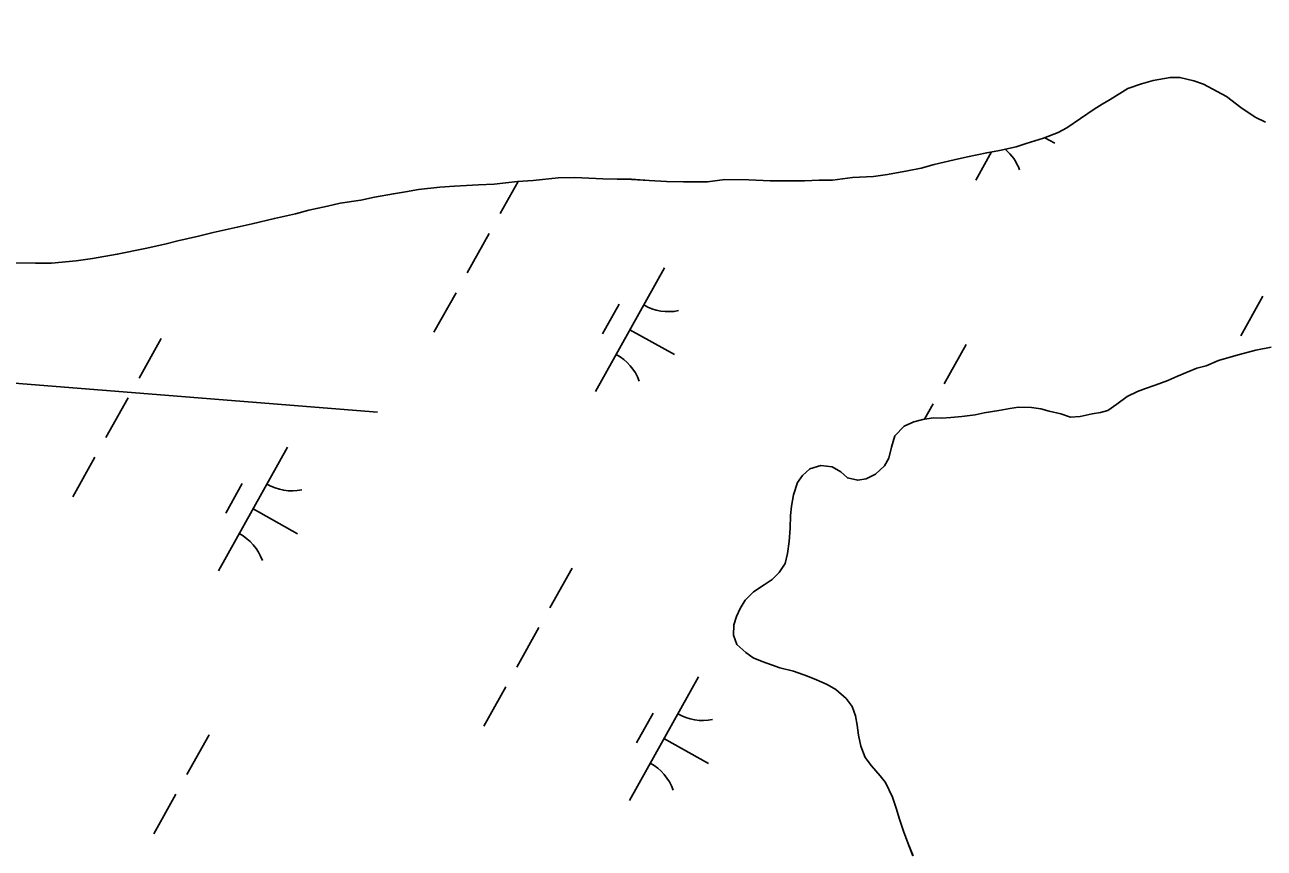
# Model space of a CAD drawing. Extents: x 3923531 to 3943530, y 207391 to 229799.
# Drawn here: x 3940172.7 to 3940610.7, y 220733.7 to 221024.5 of the extents above; entities that cross this region are included whole.
import ezdxf

# ---------------------------------------------------------------- set-up
doc = ezdxf.new("R2010")
doc.units = 0
for name, color, linetype in [('V-TOPO-SHOR', 7, 'Continuous'), ('V-UTIL-LINE', 7, 'Continuous'), ('V-WETL-SWMP', 7, 'Continuous')]:
    doc.layers.add(name, color=color, linetype=linetype)

msp = doc.modelspace()

# ---------------------------------------------------------------- linework, layer by layer
at = {"layer": 'V-TOPO-SHOR'}
for points in [[(3940611.18, 220990.15), (3940607.53, 220991.96), (3940602.45, 220995.37), (3940597.38, 220999.19), (3940594.13, 221000.99), (3940589.26, 221003.59), (3940585.81, 221004.79), (3940580.95, 221005.98), (3940577.51, 221005.96), (3940571.45, 221004.92), (3940567.41, 221003.68), (3940562.56, 221002.04), (3940556.31, 220998.16), (3940553.49, 220996.53), (3940550.66, 220994.69), (3940545.82, 220991.43), (3940540.99, 220988.17), (3940537.96, 220986.53), (3940532.71, 220984.48)], [(3940532.71, 220984.48), (3940526.65, 220982.63), (3940523.02, 220981.39), (3940517.15, 220980.15), (3940512.71, 220979.32), (3940505.84, 220977.86), (3940501.19, 220976.83), (3940494.12, 220975.17), (3940489.47, 220973.93), (3940484.62, 220972.9), (3940477.55, 220971.65), (3940472.69, 220971.01), (3940465.21, 220970.57), (3940458.13, 220969.72), (3940453.48, 220969.7), (3940448.22, 220969.47), (3940440.94, 220969.43), (3940436.08, 220969.4), (3940428.6, 220969.77), (3940420.1, 220969.93), (3940414.03, 220969.09), (3940405.53, 220969.04), (3940399.46, 220969.21), (3940393.39, 220969.58), (3940387.12, 220969.95), (3940377, 220970.1), (3940367.09, 220970.66), (3940361.22, 220970.43), (3940352.32, 220969.57), (3940346.86, 220969.14), (3940338.57, 220968.28), (3940333.11, 220968.05), (3940324.62, 220967.6), (3940319.36, 220967.17), (3940311.88, 220966.32), (3940307.23, 220965.49), (3940302.98, 220964.86), (3940296.31, 220963.61), (3940291.46, 220962.57), (3940284.19, 220961.52), (3940279.74, 220960.49), (3940273.07, 220959.03), (3940268.43, 220957.8), (3940260.95, 220956.14), (3940253.07, 220954.27), (3940247.81, 220953.03), (3940239.33, 220951.17), (3940234.07, 220949.93), (3940226.8, 220948.27), (3940222.15, 220947.03), (3940215.28, 220945.58), (3940205.38, 220943.5), (3940196.69, 220942.04), (3940190.82, 220941.2), (3940182.13, 220940.34), (3940176.46, 220940.32), (3940167.76, 220940.47)], [(3940555.47, 220888.3), (3940558.7, 220890.54), (3940562.33, 220893.19), (3940565.96, 220895.03), (3940568.79, 220896.06), (3940572.22, 220897.29), (3940576.66, 220898.93), (3940579.89, 220900.36), (3940583.52, 220901.8), (3940586.95, 220903.23), (3940590.19, 220904.06), (3940594.63, 220905.9), (3940601.5, 220907.96), (3940607.76, 220909.62), (3940613.22, 220910.66)], [(3940481.82, 220743.92), (3940480.64, 220747.84), (3940479.32, 220751.75), (3940476.88, 220756.86), (3940475.06, 220759.26), (3940471.98, 220762.72), (3940469.73, 220765.66), (3940468.14, 220769.7), (3940467.37, 220773.63), (3940466.88, 220777.15), (3940466.25, 220780.4), (3940465.09, 220783.77), (3940462.98, 220786.57), (3940459.37, 220789.75), (3940456.33, 220791.44), (3940452.49, 220793.12), (3940449.33, 220794.4), (3940444.39, 220796.19), (3940439.6, 220797.43), (3940436.59, 220798.45), (3940433.3, 220799.59), (3940430.14, 220800.88), (3940427.51, 220802.85), (3940424.31, 220805.63), (3940423.15, 220808.87), (3940423.33, 220812.54), (3940424.21, 220815.55), (3940425.51, 220818.31), (3940427.33, 220821.34), (3940430.26, 220824.27), (3940434.01, 220826.67), (3940436.81, 220828.64), (3940439.34, 220831.01), (3940441.44, 220834.19), (3940442.31, 220837.74), (3940442.88, 220841.97), (3940443.18, 220846.74), (3940443.34, 220851.23), (3940443.67, 220854.5), (3940444.39, 220858.46), (3940445.78, 220862.85), (3940447.62, 220865.34), (3940450.15, 220867.71), (3940454.07, 220868.89), (3940458.02, 220868.44), (3940461.06, 220866.61), (3940463.42, 220864.49), (3940467.11, 220863.63), (3940470.09, 220864.11), (3940473.31, 220865.82), (3940476.5, 220868.75), (3940478.07, 220871.51), (3940479.07, 220875.34), (3940480.19, 220879.31), (3940483.51, 220882.79), (3940486.87, 220884.23), (3940490.12, 220885.12), (3940493.77, 220885.75), (3940496.77, 220885.55), (3940500.02, 220885.77), (3940503.82, 220886.13), (3940508.56, 220886.79), (3940511.81, 220887.41), (3940516.96, 220888.35), (3940520.89, 220888.99)], [(3940520.89, 220888.99), (3940523.87, 220889.47), (3940528.49, 220889.31), (3940531.77, 220888.84), (3940534.77, 220888.1), (3940538.88, 220887.11), (3940542.31, 220885.97), (3940545.7, 220886.19), (3940549.89, 220887.1), (3940552.87, 220887.58), (3940555.47, 220888.3)], [(3940486.62, 220730.99), (3940484.74, 220735.57), (3940483.28, 220739.74), (3940481.82, 220743.92)]]:
    msp.add_lwpolyline(points, dxfattribs=at)
at = {"layer": 'V-UTIL-LINE'}
msp.add_lwpolyline([(3940297.35, 220887.65), (3939616.09, 220942.05), (3938523.14, 221923.93), (3938793.33, 222535.23), (3939068.1, 222817.78), (3939612.08, 223172.66)], dxfattribs=at)
at = {"layer": 'V-WETL-SWMP'}
for p, q in [((3940556.31, 220998.16), (3940562.56, 221002.04)), ((3940562.56, 221002.04), (3940567.41, 221003.68)), ((3940567.41, 221003.68), (3940571.45, 221004.92)), ((3940571.45, 221004.92), (3940577.51, 221005.96)), ((3940577.51, 221005.96), (3940580.95, 221005.98)), ((3940580.95, 221005.98), (3940585.81, 221004.79)), ((3940585.81, 221004.79), (3940589.26, 221003.6)), ((3940589.26, 221003.6), (3940594.13, 221000.99)), ((3940553.48, 220996.53), (3940556.31, 220998.16)), ((3940594.13, 221000.99), (3940597.37, 220999.19)), ((3940597.37, 220999.19), (3940602.45, 220995.37)), ((3940545.82, 220991.43), (3940550.66, 220994.69)), ((3940550.66, 220994.69), (3940553.48, 220996.53)), ((3940602.45, 220995.37), (3940607.53, 220991.96)), ((3940540.99, 220988.17), (3940545.82, 220991.43)), ((3940607.53, 220991.96), (3940611.18, 220990.16)), ((3940532.71, 220984.48), (3940537.96, 220986.53)), ((3940533.19, 220984.67), (3940536.7, 220982.7)), ((3940537.96, 220986.53), (3940540.99, 220988.17)), ((3940512.71, 220979.32), (3940517.16, 220980.15)), ((3940517.16, 220980.15), (3940523.02, 220981.4)), ((3940523.02, 220981.4), (3940526.65, 220982.63)), ((3940526.65, 220982.63), (3940532.71, 220984.48)), ((3940494.12, 220975.17), (3940501.19, 220976.83)), ((3940501.19, 220976.83), (3940505.84, 220977.86)), ((3940505.84, 220977.86), (3940512.71, 220979.32)), ((3940514.36, 220979.63), (3940508.79, 220969.66)), ((3940472.69, 220971.01), (3940477.55, 220971.65)), ((3940477.55, 220971.65), (3940484.62, 220972.9)), ((3940484.62, 220972.9), (3940489.47, 220973.93)), ((3940489.47, 220973.93), (3940494.12, 220975.17)), ((3940311.88, 220966.32), (3940319.36, 220967.17)), ((3940319.36, 220967.17), (3940324.62, 220967.6)), ((3940324.62, 220967.6), (3940333.11, 220968.05)), ((3940333.11, 220968.05), (3940338.57, 220968.28)), ((3940338.57, 220968.28), (3940346.86, 220969.14)), ((3940347.04, 220969.15), (3940340.72, 220957.83)), ((3940346.86, 220969.14), (3940352.32, 220969.57)), ((3940352.32, 220969.57), (3940361.22, 220970.43)), ((3940361.22, 220970.43), (3940367.09, 220970.66)), ((3940367.09, 220970.66), (3940377, 220970.1)), ((3940377, 220970.1), (3940387.12, 220969.96)), ((3940387.12, 220969.96), (3940393.39, 220969.58)), ((3940393.39, 220969.58), (3940399.46, 220969.21)), ((3940399.46, 220969.21), (3940405.54, 220969.04)), ((3940405.54, 220969.04), (3940414.03, 220969.09)), ((3940414.03, 220969.09), (3940420.1, 220969.93)), ((3940420.1, 220969.93), (3940428.6, 220969.77)), ((3940428.6, 220969.77), (3940436.08, 220969.4)), ((3940436.08, 220969.4), (3940440.94, 220969.43)), ((3940440.94, 220969.43), (3940448.22, 220969.47)), ((3940448.22, 220969.47), (3940453.48, 220969.7)), ((3940453.48, 220969.7), (3940458.13, 220969.72)), ((3940458.13, 220969.72), (3940465.21, 220970.57)), ((3940465.21, 220970.57), (3940472.69, 220971.01)), ((3940291.46, 220962.57), (3940296.31, 220963.61)), ((3940296.31, 220963.61), (3940302.98, 220964.86)), ((3940302.98, 220964.86), (3940307.23, 220965.49)), ((3940307.23, 220965.49), (3940311.88, 220966.32)), ((3940268.43, 220957.8), (3940273.07, 220959.03)), ((3940273.07, 220959.03), (3940279.74, 220960.49)), ((3940279.74, 220960.49), (3940284.19, 220961.52)), ((3940284.19, 220961.52), (3940291.46, 220962.57)), ((3940247.81, 220953.03), (3940253.07, 220954.27)), ((3940253.07, 220954.27), (3940260.95, 220956.14)), ((3940260.95, 220956.14), (3940268.43, 220957.8)), ((3940226.8, 220948.27), (3940234.07, 220949.93)), ((3940234.07, 220949.93), (3940239.33, 220951.17)), ((3940239.33, 220951.17), (3940247.81, 220953.03)), ((3940336.81, 220950.85), (3940329.01, 220936.88)), ((3940205.38, 220943.5), (3940215.28, 220945.58)), ((3940215.28, 220945.58), (3940222.15, 220947.03)), ((3940222.15, 220947.03), (3940226.8, 220948.27)), ((3940182.13, 220940.35), (3940190.82, 220941.2)), ((3940190.82, 220941.2), (3940196.69, 220942.04)), ((3940196.69, 220942.04), (3940205.38, 220943.5)), ((3940167.76, 220940.47), (3940176.46, 220940.32)), ((3940176.46, 220940.32), (3940182.13, 220940.35)), ((3940398.77, 220938.66), (3940374.39, 220895.01)), ((3940325.11, 220929.9), (3940317.31, 220915.93)), ((3940610.3, 220928.65), (3940602.5, 220914.68)), ((3940382.77, 220925.84), (3940376.92, 220915.36)), ((3940386.58, 220916.84), (3940402.29, 220908.06)), ((3940220.89, 220913.71), (3940213.09, 220899.75)), ((3940505.44, 220911.63), (3940497.63, 220897.66)), ((3940613.22, 220910.66), (3940607.76, 220909.62)), ((3940594.63, 220905.9), (3940590.19, 220904.06)), ((3940601.5, 220907.96), (3940594.63, 220905.9)), ((3940607.76, 220909.62), (3940601.5, 220907.96)), ((3940583.52, 220901.8), (3940579.89, 220900.36)), ((3940586.96, 220903.23), (3940583.52, 220901.8)), ((3940590.19, 220904.06), (3940586.96, 220903.23)), ((3940572.22, 220897.29), (3940568.79, 220896.06)), ((3940576.66, 220898.93), (3940572.22, 220897.29)), ((3940579.89, 220900.36), (3940576.66, 220898.93)), ((3940209.19, 220892.76), (3940201.39, 220878.79)), ((3940562.33, 220893.19), (3940558.7, 220890.54)), ((3940565.96, 220895.03), (3940562.33, 220893.19)), ((3940568.79, 220896.06), (3940565.96, 220895.03)), ((3940493.73, 220890.68), (3940490.68, 220885.22)), ((3940516.96, 220888.35), (3940511.81, 220887.41)), ((3940520.89, 220888.99), (3940516.96, 220888.35)), ((3940523.87, 220889.47), (3940520.89, 220888.99)), ((3940528.49, 220889.31), (3940523.87, 220889.47)), ((3940531.77, 220888.84), (3940528.49, 220889.31)), ((3940534.78, 220888.1), (3940531.77, 220888.84)), ((3940555.47, 220888.3), (3940552.87, 220887.58)), ((3940558.7, 220890.54), (3940555.47, 220888.3)), ((3940486.87, 220884.23), (3940483.51, 220882.79)), ((3940490.12, 220885.12), (3940486.87, 220884.23)), ((3940493.77, 220885.75), (3940490.12, 220885.12)), ((3940496.77, 220885.55), (3940493.77, 220885.75)), ((3940500.02, 220885.77), (3940496.77, 220885.55)), ((3940503.82, 220886.13), (3940500.02, 220885.77)), ((3940508.57, 220886.79), (3940503.82, 220886.13)), ((3940511.81, 220887.41), (3940508.57, 220886.79)), ((3940538.88, 220887.11), (3940534.78, 220888.1)), ((3940542.31, 220885.97), (3940538.88, 220887.11)), ((3940545.7, 220886.19), (3940542.31, 220885.97)), ((3940549.89, 220887.1), (3940545.7, 220886.19)), ((3940552.87, 220887.58), (3940549.89, 220887.1)), ((3940483.51, 220882.79), (3940480.19, 220879.31)), ((3940265.57, 220875.35), (3940241.19, 220831.7)), ((3940479.06, 220875.34), (3940478.07, 220871.51)), ((3940480.19, 220879.31), (3940479.06, 220875.34)), ((3940197.48, 220871.81), (3940189.68, 220857.84)), ((3940478.07, 220871.51), (3940476.5, 220868.75)), ((3940450.15, 220867.71), (3940447.62, 220865.34)), ((3940454.07, 220868.89), (3940450.15, 220867.71)), ((3940458.02, 220868.44), (3940454.07, 220868.89)), ((3940461.06, 220866.61), (3940458.02, 220868.44)), ((3940463.42, 220864.49), (3940461.06, 220866.61)), ((3940476.5, 220868.75), (3940473.31, 220865.82)), ((3940249.57, 220862.52), (3940243.72, 220852.05)), ((3940445.78, 220862.85), (3940444.39, 220858.46)), ((3940447.62, 220865.34), (3940445.78, 220862.85)), ((3940467.11, 220863.63), (3940463.42, 220864.49)), ((3940470.09, 220864.11), (3940467.11, 220863.63)), ((3940473.31, 220865.82), (3940470.09, 220864.11)), ((3940444.39, 220858.46), (3940443.67, 220854.5)), ((3940253.38, 220853.52), (3940269.09, 220844.74)), ((3940443.67, 220854.5), (3940443.34, 220851.23)), ((3940443.34, 220851.23), (3940443.18, 220846.74)), ((3940443.18, 220846.74), (3940442.88, 220841.97)), ((3940442.88, 220841.97), (3940442.31, 220837.74)), ((3940442.31, 220837.74), (3940441.44, 220834.19)), ((3940366.11, 220832.59), (3940358.3, 220818.62)), ((3940441.44, 220834.19), (3940439.34, 220831.01)), ((3940436.81, 220828.64), (3940434.01, 220826.67)), ((3940439.34, 220831.01), (3940436.81, 220828.64)), ((3940430.26, 220824.27), (3940427.34, 220821.34)), ((3940434.01, 220826.67), (3940430.26, 220824.27)), ((3940425.51, 220818.3), (3940424.21, 220815.55)), ((3940427.34, 220821.34), (3940425.51, 220818.3)), ((3940424.21, 220815.55), (3940423.33, 220812.54)), ((3940354.4, 220811.64), (3940346.6, 220797.67)), ((3940423.33, 220812.54), (3940423.15, 220808.87)), ((3940423.15, 220808.87), (3940424.31, 220805.63)), ((3940424.31, 220805.63), (3940427.51, 220802.85)), ((3940427.51, 220802.85), (3940430.14, 220800.88)), ((3940430.14, 220800.88), (3940433.3, 220799.59)), ((3940433.3, 220799.59), (3940436.59, 220798.45)), ((3940436.59, 220798.45), (3940439.6, 220797.43)), ((3940439.6, 220797.43), (3940444.39, 220796.19)), ((3940444.39, 220796.19), (3940449.33, 220794.4)), ((3940410.79, 220794.22), (3940386.4, 220750.57)), ((3940449.33, 220794.4), (3940452.49, 220793.12)), ((3940452.49, 220793.12), (3940456.34, 220791.45)), ((3940342.7, 220790.69), (3940334.89, 220776.72)), ((3940456.34, 220791.45), (3940459.37, 220789.75)), ((3940459.37, 220789.75), (3940462.98, 220786.57)), ((3940462.98, 220786.57), (3940465.09, 220783.77)), ((3940465.09, 220783.77), (3940466.25, 220780.4)), ((3940394.78, 220781.4), (3940388.93, 220770.92)), ((3940466.25, 220780.4), (3940466.88, 220777.15)), ((3940466.88, 220777.15), (3940467.37, 220773.63)), ((3940237.83, 220773.67), (3940230.03, 220759.7)), ((3940398.59, 220772.4), (3940414.31, 220763.62)), ((3940467.37, 220773.63), (3940468.14, 220769.7)), ((3940468.14, 220769.7), (3940469.74, 220765.66)), ((3940469.74, 220765.66), (3940471.98, 220762.72)), ((3940471.98, 220762.72), (3940475.06, 220759.26)), ((3940475.06, 220759.26), (3940476.88, 220756.86)), ((3940476.88, 220756.86), (3940479.32, 220751.75)), ((3940226.13, 220752.72), (3940218.32, 220738.75)), ((3940479.32, 220751.75), (3940480.63, 220747.84)), ((3940480.63, 220747.84), (3940481.82, 220743.93)), ((3940481.82, 220743.93), (3940483.28, 220739.74)), ((3940483.28, 220739.74), (3940484.74, 220735.57)), ((3940484.74, 220735.57), (3940486.61, 220730.99))]:
    msp.add_line(p, q, dxfattribs=at)
for centre, start, end in [((3940507.72, 220967.25), 20.0381, 49.1952), ((3940400.26, 220940.83), 240.0381, 281.5817), ((3940373.32, 220892.61), 20.0381, 61.5817), ((3940267.06, 220877.52), 240.0381, 281.5817), ((3940240.12, 220829.29), 20.0381, 61.5817), ((3940412.27, 220796.4), 240.0381, 281.5817), ((3940385.33, 220748.17), 20.0381, 61.5817)]:
    msp.add_arc(centre, 17.62, start, end, dxfattribs=at)

doc.saveas('drawing.dxf')
